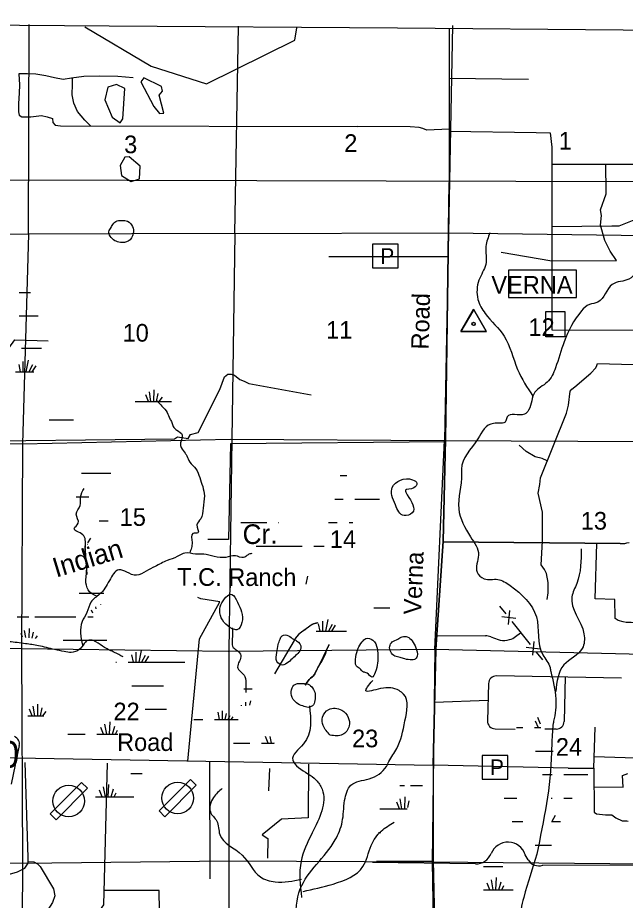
# Model space of a CAD drawing. Extents: x 408847 to 817539, y 923858 to 1151780.
# Drawn here: x 558084 to 573593, y 1087358 to 1109868 of the extents above; entities that cross this region are included whole.
import ezdxf

# ---------------------------------------------------------------- set-up
doc = ezdxf.new("R2010")
doc.units = 0
for name, color, linetype in [('Airports Landing Strip or Private Airport', 7, 'Continuous'), ('County Boundary', 7, 'Continuous'), ('County Roads Related Text', 7, 'Continuous'), ('County Routes Highway Center Lines', 7, 'Continuous'), ('Lakes and Ponds', 7, 'Continuous'), ('Level 12', 7, 'Continuous'), ('Level 39', 7, 'Continuous'), ('Level 42', 7, 'Continuous'), ('Level 43', 7, 'Continuous'), ('Level 47', 7, 'Continuous'), ('Local Roads Improved', 7, 'Continuous'), ('Local Roads Paved', 7, 'Continuous'), ('Local Roads Related Cells', 7, 'Continuous'), ('Local Roads Related Text', 7, 'Continuous'), ('Masks for Text', 7, 'Continuous'), ('Narrow River Creek and Branch and Slough', 7, 'Continuous'), ('Quad Borders', 7, 'Continuous'), ('Roadshields County Roads', 7, 'Continuous'), ('Section Lines', 7, 'Continuous'), ('Swamps', 7, 'Continuous'), ('Triangulation Station', 7, 'Continuous')]:
    doc.layers.add(name, color=color, linetype=linetype)

msp = doc.modelspace()

# ---------------------------------------------------------------- linework, layer by layer
at = {"layer": 'Airports Landing Strip or Private Airport'}
for points in [[(562493, 1090442), (561693, 1089642), (561844, 1089490), (562643, 1090292)], [(559713, 1090366), (558913, 1089566), (559064, 1089414), (559863, 1090216)]]:
    msp.add_lwpolyline(points, close=True, dxfattribs=at)
for centre in [(559388, 1089891), (562168, 1089967)]:
    msp.add_circle(centre, 403, dxfattribs=at)
at = {"layer": 'County Boundary'}
msp.add_lwpolyline([(527521, 1109868), (533930, 1109868), (540932, 1109817), (546230, 1109773), (553555, 1109714), (560417, 1109663), (567777, 1109604), (573538, 1109560), (574298, 1109545), (574284, 1106206), (574225, 1102674), (574115, 1095930), (574078, 1089281), (573979, 1079077)], dxfattribs=at)
at = {"layer": 'County Routes Highway Center Lines'}
for p, q in [((554595, 1091057), (568690, 1090804)), ((568690, 1090804), (568692, 1088381)), ((568692, 1088381), (568741, 1085961))]:
    msp.add_line(p, q, dxfattribs=at)
at = {"layer": 'Lakes and Ponds'}
for points in [[(561557, 1107601), (561707, 1107421), (561813, 1107431), (561694, 1107890), (561782, 1107992), (561752, 1108108), (561307, 1108336), (561229, 1108232), (561557, 1107601)], [(560499, 1107334), (560701, 1107184), (560771, 1107288), (560822, 1108063), (560605, 1108163), (560388, 1108091), (560306, 1107775), (560499, 1107334)], [(560736, 1105845), (560983, 1105693), (561190, 1105761), (561208, 1106077), (560929, 1106319), (560819, 1106311), (560702, 1106099), (560736, 1105845)]]:
    msp.add_lwpolyline(points, dxfattribs=at)
for points in [[(560440, 1104466), (560410, 1104406), (560447, 1104298), (560565, 1104180), (560709, 1104137), (560907, 1104168), (561035, 1104362), (561016, 1104546), (560888, 1104674), (560739, 1104696), (560587, 1104671), (560498, 1104565), (560440, 1104466)], [(568028, 1097700), (567984, 1097815), (568196, 1097876), (568275, 1097991), (568163, 1098084), (567645, 1097890), (567723, 1097442), (567946, 1097169), (568156, 1097239), (568028, 1097700)], [(563694, 1094961), (563552, 1095161), (563272, 1094896), (563245, 1094687), (563562, 1094284), (563681, 1094260), (563808, 1094441), (563694, 1094961)], [(565234, 1093655), (565315, 1093795), (565201, 1093979), (565120, 1094017), (564998, 1094107), (564832, 1094104), (564782, 1094018), (564731, 1093884), (564701, 1093677), (564698, 1093449), (564839, 1093357), (564994, 1093432), (565234, 1093655)], [(567279, 1093636), (567259, 1093786), (567148, 1093990), (566974, 1094036), (566876, 1093947), (566772, 1093785), (566717, 1093566), (566734, 1093330), (566818, 1093266), (566911, 1093180), (567001, 1093155), (567123, 1093051), (567211, 1093167), (567268, 1093410), (567279, 1093636)], [(568146, 1093487), (568210, 1093497), (568278, 1093584), (568247, 1093800), (568153, 1093976), (568026, 1094077), (567900, 1094081), (567784, 1094018), (567646, 1093948), (567579, 1093836), (567607, 1093691), (567714, 1093584), (567844, 1093550), (567962, 1093513), (568146, 1093487)], [(565501, 1092278), (565611, 1092321), (565672, 1092453), (565613, 1092773), (565495, 1092869), (565316, 1092888), (565198, 1092882), (565089, 1092776), (565069, 1092583), (565198, 1092395), (565366, 1092314), (565501, 1092278)], [(566057, 1091570), (566378, 1091585), (566543, 1091806), (566522, 1092024), (566355, 1092205), (566023, 1092224), (565868, 1092029), (565882, 1091817), (566057, 1091570)]]:
    msp.add_spline(points, degree=3, dxfattribs=at)
at = {"layer": 'Level 12'}
for points in [[(565742, 1094432), (565572, 1094375), (565450, 1094279), (565326, 1094194), (565208, 1094089), (565141, 1093987), (565099, 1093895)], [(566032, 1093886), (565982, 1093782), (565922, 1093609), (565815, 1093411), (565716, 1093240), (565652, 1093106), (565526, 1092991), (565423, 1092841)]]:
    msp.add_spline(points, degree=3, dxfattribs=at)
at = {"layer": 'Level 39'}
msp.add_line((563505, 1095946), (563505, 1095324), dxfattribs=at)
msp.add_lwpolyline([(559803, 1096400), (559836, 1095919), (559850, 1095665)], dxfattribs=at)
at = {"layer": 'Local Roads Improved'}
for p, q in [((569099, 1109584), (569100, 1105666)), ((569100, 1105666), (569006, 1099107)), ((570423, 1103887), (571720, 1103667)), ((569006, 1099107), (568941, 1096519)), ((568941, 1096519), (568756, 1093756)), ((573461, 1096454), (568940, 1096500)), ((568940, 1096500), (573461, 1096454)), ((568756, 1093756), (568690, 1090809))]:
    msp.add_line(p, q, dxfattribs=at)
for points in [[(561034, 1108335), (560644, 1108365), (560184, 1108377), (559772, 1108363), (559458, 1108322), (559244, 1108289), (559028, 1108329), (558804, 1108387), (558548, 1108426), (558338, 1108433), (558117, 1108437), (558117, 1108437), (558128, 1108151), (558122, 1107943), (558110, 1107676), (558106, 1107463), (558121, 1107378), (558195, 1107339), (558419, 1107339), (558694, 1107373), (558842, 1107337), (558978, 1107295)], [(558978, 1107295), (558985, 1107196), (559042, 1107130), (559177, 1107108), (566758, 1107089)], [(571720, 1103667), (573369, 1103678), (573204, 1103909), (573072, 1104184), (572962, 1104580), (572984, 1104822), (572962, 1104965), (573105, 1105372), (573105, 1105427), (573095, 1106130)], [(571478, 1096518), (571478, 1097260), (571368, 1097744), (571412, 1097964), (571423, 1098129), (572094, 1099779), (572138, 1099988), (572182, 1100340), (572226, 1100395), (572303, 1100450), (572709, 1100802), (572841, 1100934), (572863, 1101000), (572885, 1101044), (574105, 1101011)], [(571599, 1095033), (571621, 1095198), (571621, 1095462), (571577, 1095693), (571533, 1095792), (571445, 1095913), (571478, 1096518)], [(556871, 1084965), (557043, 1085101), (557189, 1085248), (557262, 1085443), (557226, 1085749), (557177, 1086164), (557018, 1086629), (557006, 1087093), (557055, 1087325), (557201, 1087423), (557421, 1087594), (557653, 1087838), (557873, 1088022), (558081, 1088083), (558264, 1088180), (558349, 1088303), (558349, 1088449), (558276, 1090869)], [(558349, 1088351), (558496, 1088339), (558594, 1088290), (558655, 1088217), (558997, 1087655), (559033, 1087472), (558972, 1087301), (558496, 1086555), (558410, 1086384), (558349, 1086128), (558325, 1085333), (558374, 1085187), (558606, 1084918)]]:
    msp.add_lwpolyline(points, dxfattribs=at)
msp.add_arc((573469, 1097254), 800, 269.4105, 285.8121, dxfattribs=at)
msp.add_arc((573469, 1097254), 800, 269.4105, 285.8121, dxfattribs=at)
at = {"layer": 'Local Roads Paved'}
for p, q in [((569092, 1108327), (571123, 1108302)), ((569006, 1099107), (569100, 1105666)), ((566026, 1103775), (567777, 1103775)), ((567777, 1103775), (569060, 1103775)), ((568941, 1096519), (569006, 1099107)), ((568756, 1093756), (568941, 1096519)), ((573461, 1096454), (568940, 1096500)), ((570385, 1094863), (570541, 1094667)), ((570639, 1094745), (570599, 1094393)), ((570794, 1094549), (570443, 1094589)), ((570697, 1094471), (571163, 1093884)), ((568769, 1094112), (570024, 1094102)), ((570160, 1094077), (570345, 1094008)), ((570575, 1093993), (570634, 1094007)), ((570792, 1094083), (570918, 1094182)), ((571417, 1093766), (571065, 1093806)), ((571261, 1093962), (571221, 1093611)), ((568690, 1090809), (568756, 1093756)), ((571319, 1093688), (571474, 1093493)), ((570101, 1092885), (570074, 1091938)), ((573492, 1093026), (570305, 1093079)), ((572059, 1093067), (572029, 1091921)), ((568726, 1092414), (570089, 1092461)), ((572786, 1090728), (572819, 1091773)), ((570270, 1091732), (570782, 1091722)), ((571828, 1091726), (571541, 1091727)), ((572796, 1091026), (574127, 1090981)), ((564510, 1090724), (564489, 1090153)), ((572132, 1090730), (568689, 1090809)), ((571113, 1088390), (571035, 1088519)), ((569769, 1088289), (567139, 1088325)), ((568652, 1088358), (567244, 1088347)), ((574008, 1088243), (571484, 1088253))]:
    msp.add_line(p, q, dxfattribs=at)
for points in [[(559943, 1107105), (559800, 1107256), (559608, 1107477), (559521, 1107685), (559475, 1107903), (559483, 1108172), (559486, 1108326)], [(569096, 1107026), (568527, 1106996), (568427, 1107037), (568331, 1107067), (568098, 1107086), (566758, 1107089)], [(569096, 1106973), (571313, 1106940), (571672, 1106930)], [(571672, 1106930), (571720, 1106566), (571720, 1101905), (573952, 1101894)], [(571720, 1106130), (573820, 1106130), (573831, 1105580), (573864, 1105262), (573864, 1105042), (573875, 1104833), (573897, 1104734), (573424, 1104547), (573248, 1104547), (571720, 1104535)], [(568983, 1099053), (563519, 1098998), (563465, 1096556), (562937, 1096556)], [(571599, 1098569), (571467, 1098624), (571291, 1098668), (571060, 1098800), (570885, 1098965)], [(573963, 1094263), (573908, 1094373), (573842, 1094428), (573743, 1094439), (573677, 1094439), (573611, 1094439), (573534, 1094461), (573413, 1094494), (573336, 1094549), (573336, 1094571), (573325, 1095033), (572819, 1095044), (572863, 1096460)], [(562431, 1090911), (562728, 1094024), (563245, 1094970), (562761, 1095047), (562684, 1095080)], [(560371, 1090858), (560276, 1087242), (559965, 1086822)], [(562983, 1090911), (562985, 1087906), (562985, 1087906)], [(565509, 1090831), (565498, 1089463), (564816, 1089425), (564323, 1089025), (564467, 1088931), (564457, 1088434)], [(572132, 1090730), (572786, 1090728), (572797, 1089607), (572852, 1089563), (573083, 1089541), (573248, 1089541), (573347, 1089464), (573512, 1089387), (573633, 1089387), (573666, 1089376)], [(572791, 1090255), (573534, 1090244), (573523, 1090541), (573655, 1090596)], [(561711, 1086565), (561697, 1087608), (560303, 1087608)]]:
    msp.add_lwpolyline(points, dxfattribs=at)
for centre, radius, start, end in [((573469, 1097254), 800, 269.4105, 285.8121), ((570021, 1093702), 400, 69.5966, 89.5387), ((570485, 1094383), 400, 249.5965, 283.0091), ((570544, 1094397), 400, 283.009, 308.3064), ((570301, 1092879), 200, 89.0564, 178.335), ((570274, 1091932), 200, 178.3349, 268.7788), ((571829, 1091926), 200, 269.7978, 358.4816), ((570596, 1088382), 461, 17.3549, 158.6375), ((569784, 1088699), 410, 267.9224, 338.6375), ((571384, 1088553), 316, 211.0391, 288.3466)]:
    msp.add_arc(centre, radius, start, end, dxfattribs=at)
at = {"layer": 'Local Roads Related Cells'}
for p, q in [((567140, 1104088), (567140, 1103485)), ((567793, 1104088), (567140, 1104088)), ((567793, 1103485), (567793, 1104088)), ((567140, 1103485), (567793, 1103485)), ((569936, 1091051), (569936, 1090448)), ((570590, 1091051), (569936, 1091051)), ((570590, 1090448), (570590, 1091051)), ((569936, 1090448), (570590, 1090448))]:
    msp.add_line(p, q, dxfattribs=at)
at = {"layer": 'Masks for Text'}
for points in [[(570610, 1102735), (572348, 1102735), (572348, 1103425), (570610, 1103425)], [(571561, 1102370), (572050, 1102370), (572050, 1101726), (571561, 1101726)]]:
    msp.add_lwpolyline(points, close=True, dxfattribs=at)
at = {"layer": 'Narrow River Creek and Branch and Slough'}
for points in [[(559798, 1109636), (561488, 1108630), (562903, 1108183), (565159, 1109291), (565208, 1109605)], [(555341, 1102394), (555420, 1100588), (555829, 1099208), (556015, 1099055), (562085, 1099124), (562161, 1099180), (562439, 1099139), (562493, 1099234), (562687, 1099290), (563244, 1100386), (563365, 1100708), (563445, 1100775), (563529, 1100779), (563617, 1100747), (563755, 1100640), (563863, 1100594), (563980, 1100540), (565576, 1100246)], [(555363, 1101453), (557858, 1101438), (558016, 1101653), (558862, 1101624)], [(565742, 1094432), (565698, 1094425), (565633, 1094407), (565602, 1094393), (565572, 1094375), (565510, 1094327), (565450, 1094279), (565388, 1094237), (565326, 1094194), (565264, 1094145), (565208, 1094089), (565171, 1094040), (565141, 1093987), (564636, 1093130)], [(565423, 1092841), (565472, 1092918), (565526, 1092991), (565556, 1093021), (565608, 1093060), (565632, 1093081), (565652, 1093106), (565685, 1093173), (565716, 1093240), (565766, 1093325), (565815, 1093411), (566031, 1093879)]]:
    msp.add_lwpolyline(points, dxfattribs=at)
for points in [[(570137, 1104381), (570036, 1104036), (570028, 1103577), (569857, 1103174), (569831, 1102684), (570016, 1102324), (570498, 1101745), (570843, 1100899), (571232, 1100214)], [(573978, 1103651), (573684, 1103202), (573258, 1103064), (572891, 1102614), (572675, 1102553), (572475, 1102391), (572032, 1101604), (571808, 1100935), (571597, 1100571), (571284, 1100316), (571125, 1099861), (571015, 1099754), (570579, 1099691), (570544, 1099583), (570226, 1099521), (569827, 1099127), (569409, 1098351), (569413, 1098233), (569340, 1097342), (569639, 1096626)], [(561642, 1100100), (561766, 1099960), (561899, 1099796), (561969, 1099640), (562020, 1099542), (562052, 1099442), (562148, 1099347), (562285, 1099227), (562242, 1099023), (562260, 1098902), (562359, 1098765), (562403, 1098695), (562475, 1098535), (562634, 1098361), (562731, 1098139), (562806, 1097913), (562849, 1097671), (562820, 1097359), (562756, 1097086), (562661, 1096930), (562684, 1096732), (562558, 1096711), (562536, 1096487), (562519, 1096345), (562475, 1096218)], [(560115, 1095109), (559921, 1095224), (559828, 1095458), (559847, 1095806), (559822, 1096069), (559812, 1096391), (559744, 1096683), (559529, 1096842), (559629, 1096975), (559580, 1097207), (559683, 1097426), (559690, 1097646), (559780, 1097863)], [(569639, 1096626), (569845, 1096162), (569810, 1095726), (569991, 1095560), (570335, 1095541), (570654, 1095384), (571321, 1094584), (571484, 1093621), (571671, 1093293), (571688, 1093195)], [(572466, 1096326), (572353, 1095438), (572228, 1095099), (572537, 1094153), (572492, 1093779), (572026, 1093363), (571816, 1092684)], [(564058, 1096204), (563966, 1096171), (563851, 1096099), (563640, 1096146), (563398, 1096105), (563100, 1096128), (562832, 1096185), (562625, 1096185), (562355, 1096214), (562159, 1096125), (561901, 1096022), (561590, 1095871), (561366, 1095752), (561114, 1095647), (560870, 1095728), (560667, 1095785), (560426, 1095514), (560173, 1095163), (559956, 1094964), (559854, 1094701), (559731, 1094465), (559688, 1094170), (559743, 1093862)], [(563562, 1094308), (563569, 1094120), (563556, 1093947), (563586, 1093809), (563688, 1093730), (563783, 1093604), (563698, 1093307), (563883, 1093066), (563906, 1092837), (563908, 1092655)], [(560775, 1093569), (560558, 1093679), (560304, 1093806), (560077, 1093953), (559953, 1093995), (559853, 1093978), (559781, 1093904), (559658, 1093755), (559448, 1093679), (559275, 1093702), (559027, 1093753), (558616, 1093852), (558284, 1093903), (557864, 1093953), (557553, 1093984), (557279, 1093991), (557079, 1093882), (556934, 1093720)], [(571688, 1093195), (571818, 1092497), (571762, 1091924), (571749, 1091869)], [(555087, 1079866), (555422, 1079779), (556110, 1079152), (556681, 1078898), (557347, 1078598), (558495, 1078316), (559705, 1077990), (560037, 1078019), (560272, 1078186), (560500, 1078293), (561374, 1079225), (561578, 1079820), (561783, 1080568), (561816, 1081713), (562390, 1083624), (562449, 1083754), (562764, 1084196), (563098, 1084249), (563537, 1084126), (563869, 1084171), (564222, 1084427), (564900, 1085248), (565142, 1085854), (565298, 1087652), (566190, 1088899), (566367, 1089358), (566429, 1089905), (566590, 1090292), (567054, 1090458), (567495, 1090772), (567559, 1090898), (567758, 1091229), (567967, 1091935), (567933, 1092619), (567817, 1092705), (567348, 1092758), (566974, 1092702), (567145, 1092965)], [(565530, 1092321), (565376, 1091347), (565103, 1090936), (565254, 1090748), (565701, 1090425), (565852, 1090195), (565601, 1089079), (565316, 1088353), (565331, 1087428)], [(571749, 1091869), (571721, 1091504), (571714, 1091355), (571709, 1091130), (571332, 1088532)], [(563304, 1090210), (563081, 1089981), (563002, 1089611), (563165, 1089379), (563242, 1089039), (563812, 1088514), (564278, 1087955), (564653, 1087830), (565329, 1087897)], [(565370, 1087585), (566132, 1087774), (566897, 1088219), (567106, 1088754), (567365, 1089123), (567690, 1089351)], [(571332, 1088532), (570999, 1087430), (570915, 1086843), (571028, 1086347), (571038, 1085691)]]:
    msp.add_spline(points, degree=3, dxfattribs=at)
at = {"layer": 'Quad Borders'}
msp.add_line((534527, 1105790), (575095, 1105688), dxfattribs=at)
at = {"layer": 'Roadshields County Roads'}
msp.add_line((558127, 1091305), (557916, 1090322), dxfattribs=at)
msp.add_arc((557931, 1091346), 200, 347.9001, 69.827, dxfattribs=at)
at = {"layer": 'Section Lines'}
for p, q in [((558358, 1104344), (558382, 1109691)), ((563630, 1104366), (563718, 1109651)), ((569185, 1109667), (569080, 1104383)), ((553038, 1104423), (558358, 1104344)), ((563630, 1104366), (558358, 1104344)), ((563630, 1104366), (563554, 1099121)), ((563630, 1104366), (569080, 1104383)), ((569080, 1104383), (568974, 1099084)), ((569080, 1104383), (574248, 1104311)), ((558358, 1104344), (558209, 1098998)), ((552917, 1099085), (558209, 1098998)), ((558209, 1098998), (558179, 1093779)), ((558209, 1098998), (563508, 1099121)), ((563554, 1099121), (563474, 1093716)), ((563508, 1099121), (568974, 1099084)), ((568732, 1093765), (568974, 1099084)), ((568974, 1099084), (574080, 1099060)), ((552948, 1093918), (558179, 1093779)), ((558179, 1093779), (563453, 1093716)), ((558179, 1093779), (558208, 1088304)), ((563474, 1093716), (568732, 1093765)), ((563474, 1093716), (563477, 1088367)), ((568732, 1093765), (568666, 1088344)), ((568732, 1093765), (574046, 1093636)), ((553015, 1088402), (558208, 1088304)), ((558208, 1088304), (563477, 1088369)), ((563477, 1088369), (563480, 1083154)), ((563477, 1088367), (568666, 1088344)), ((558208, 1088304), (558184, 1083129)), ((568666, 1088344), (574106, 1088291)), ((568666, 1088344), (568749, 1083141))]:
    msp.add_line(p, q, dxfattribs=at)
at = {"layer": 'Swamps'}
for p, q in [((558112, 1101024), (558149, 1100838)), ((558221, 1101097), (558221, 1100838)), ((558354, 1101133), (558295, 1100838)), ((558463, 1101012), (558369, 1100838)), ((561486, 1100076), (561446, 1100329)), ((561564, 1100076), (561570, 1100380)), ((561258, 1100076), (562008, 1100076)), ((561423, 1100077), (561357, 1100250)), ((561631, 1100076), (561674, 1100282)), ((561693, 1100075), (561777, 1100189)), ((566691, 1097591), (567141, 1097591)), ((565447, 1095421), (565490, 1095627)), ((558073, 1094589), (558373, 1094589)), ((558523, 1094589), (559573, 1094589)), ((565865, 1094480), (565865, 1094221)), ((565998, 1094516), (565939, 1094221)), ((565756, 1094407), (565793, 1094221)), ((566107, 1094395), (566013, 1094221)), ((566191, 1094371), (566092, 1094222)), ((560991, 1093617), (561029, 1093431)), ((561100, 1093689), (561100, 1093431)), ((561233, 1093725), (561174, 1093431)), ((561342, 1093605), (561248, 1093430)), ((561426, 1093581), (561327, 1093432)), ((558457, 1092060), (558391, 1092233)), ((558519, 1092059), (558480, 1092312)), ((558597, 1092059), (558603, 1092363)), ((558664, 1092059), (558707, 1092265)), ((563192, 1092153), (563230, 1091967)), ((560272, 1091593), (560207, 1091765)), ((560357, 1091593), (560311, 1091847)), ((560428, 1091593), (560445, 1091909)), ((560505, 1091593), (560563, 1091797)), ((571293, 1091932), (571364, 1091766)), ((560581, 1091593), (560630, 1091701)), ((564476, 1091367), (564410, 1091539)), ((572024, 1090566), (572624, 1090566)), ((560325, 1089994), (560279, 1090249)), ((560396, 1089994), (560413, 1090310)), ((560473, 1089994), (560531, 1090198)), ((560240, 1089994), (560175, 1090166)), ((560549, 1089994), (560598, 1090103)), ((567888, 1089690), (567849, 1089944)), ((567966, 1089690), (567972, 1089994)), ((567826, 1089691), (567760, 1089864)), ((570290, 1087624), (570307, 1087940)), ((570134, 1087624), (570069, 1087796)), ((570219, 1087624), (570173, 1087879)), ((570367, 1087625), (570425, 1087828)), ((570444, 1087624), (570492, 1087733))]:
    msp.add_line(p, q, dxfattribs=at)
for points in [[(558121, 1102860), (558409, 1102860)], [(558121, 1102260), (558606, 1102260)], [(558180, 1101438), (558696, 1101438)], [(558547, 1100988), (558448, 1100839)], [(558030, 1100838), (558500, 1100838)], [(561085, 1100076), (561258, 1100076)], [(558886, 1099612), (559514, 1099612)], [(559716, 1098252), (560313, 1098252)], [(560313, 1098252), (560463, 1098252)], [(566312, 1098191), (566488, 1098191)], [(559582, 1097652), (559904, 1097652)], [(566181, 1097591), (566391, 1097591)], [(567141, 1097591), (567319, 1097591)], [(560165, 1097040), (560393, 1097040)], [(563776, 1096991), (564441, 1096991)], [(564741, 1096991), (564749, 1096991)], [(566013, 1096991), (566241, 1096991)], [(566541, 1096991), (566639, 1096991)], [(559942, 1096594), (559870, 1096472)], [(559865, 1096440), (559878, 1096440)], [(564167, 1096391), (565341, 1096391)], [(565641, 1096391), (565906, 1096391)], [(559653, 1095189), (560283, 1095189)], [(560210, 1094890), (560211, 1094905)], [(560003, 1094682), (559973, 1094761)], [(560087, 1094788), (560077, 1094843)], [(567174, 1094821), (567580, 1094821)], [(559873, 1094589), (560013, 1094589)], [(558290, 1094057), (558261, 1094242)], [(558380, 1094048), (558384, 1094293)], [(565703, 1094221), (566473, 1094221)], [(558209, 1094067), (558172, 1094163)], [(558457, 1094040), (558489, 1094195)], [(558544, 1094037), (558592, 1094102)], [(559242, 1093989), (560364, 1093989)], [(560586, 1093431), (560609, 1093431)], [(560909, 1093431), (562347, 1093431)], [(561000, 1092831), (561809, 1092831)], [(563854, 1092749), (564065, 1092749)], [(564027, 1092444), (564005, 1092332)], [(561339, 1092231), (561886, 1092231)], [(563786, 1092335), (563790, 1092315)], [(563895, 1092408), (563895, 1092322)], [(558342, 1092059), (558749, 1092059)], [(558726, 1092059), (558810, 1092172)], [(563301, 1092188), (563301, 1091967)], [(563405, 1092119), (563375, 1091967)], [(563503, 1092067), (563449, 1091966)], [(563574, 1092037), (563528, 1091968)], [(571354, 1092029), (571421, 1091859)], [(562584, 1091967), (562810, 1091967)], [(563110, 1091967), (563713, 1091967)], [(570818, 1091766), (570974, 1091766)], [(571274, 1091766), (571437, 1091766)], [(559363, 1091593), (559807, 1091593)], [(560107, 1091593), (560637, 1091593)], [(564561, 1091367), (564529, 1091540)], [(563594, 1091367), (564010, 1091367)], [(564310, 1091367), (564634, 1091367)], [(564632, 1091367), (564632, 1091373)], [(571297, 1091166), (571752, 1091166)], [(560975, 1090594), (561258, 1090594)], [(571480, 1090566), (571724, 1090566)], [(572624, 1090566), (572637, 1090566)], [(567841, 1090290), (567960, 1090290)], [(568110, 1090290), (568414, 1090290)], [(560075, 1089994), (561046, 1089994)], [(570496, 1089966), (570824, 1089966)], [(571696, 1089966), (571724, 1089966)], [(572024, 1089966), (572236, 1089966)], [(568041, 1089725), (568076, 1089896)], [(567323, 1089690), (567660, 1089690)], [(567660, 1089690), (568024, 1089690)], [(571801, 1089520), (571713, 1089369)], [(570706, 1089366), (570974, 1089366)], [(571712, 1089366), (571937, 1089366)], [(567292, 1089090), (567354, 1089090)], [(571294, 1088766), (571711, 1088766)], [(569976, 1088224), (570469, 1088224)], [(569969, 1087624), (570733, 1087624)]]:
    msp.add_lwpolyline(points, dxfattribs=at)
at = {"layer": 'Triangulation Station'}
for p, q in [((569394, 1101872), (569719, 1102435)), ((570044, 1101872), (569719, 1102435)), ((569394, 1101872), (570044, 1101872))]:
    msp.add_line(p, q, dxfattribs=at)
msp.add_lwpolyline([(569722, 1102429), (569397, 1101866), (570047, 1101866)], close=True, dxfattribs=at)
for centre in [(569719, 1102060), (569722, 1102053)]:
    msp.add_circle(centre, 40, dxfattribs=at)

# ---------------------------------------------------------------- texts
at = {"layer": 'County Roads Related Text'}
msp.add_text('Road', height=450, rotation=360, dxfattribs=at).set_placement((560621, 1091167))
at = {"layer": 'Level 39'}
msp.add_text('T.C. Ranch', height=450, rotation=359.8072, dxfattribs=at).set_placement((562154, 1095381))
at = {"layer": 'Level 42'}
for s, rotation, p in [('Cr.', 0.7505, (563828, 1096442)), ('Indian', 16.8699, (559068, 1095585))]:
    msp.add_text(s, height=500, rotation=rotation, dxfattribs=at).set_placement(p)
at = {"layer": 'Level 43'}
for s, p in [('3', (560802, 1106411)), ('2', (566419, 1106444)), ('1', (571893, 1106505)), ('11', (565956, 1101680)), ('12', (571119, 1101750)), ('10', (560762, 1101606)), ('15', (560688, 1096908)), ('13', (572454, 1096812)), ('14', (566052, 1096343)), ('22', (560529, 1091948)), ('23', (566618, 1091261)), ('24', (571819, 1091045))]:
    msp.add_text(s, height=450, rotation=360, dxfattribs=at).set_placement(p)
at = {"layer": 'Level 47'}
msp.add_text('VERNA', height=450, rotation=360, dxfattribs=at).set_placement((570173, 1102830))
at = {"layer": 'Local Roads Related Text'}
for p in [(567339, 1103588), (570136, 1090551)]:
    msp.add_text('P', height=400, dxfattribs=at).set_placement(p)
for s, rotation, p in [('Road', 88.5768, (568575, 1101400)), ('Verna', 87.7094, (568381, 1094637))]:
    msp.add_text(s, height=450, rotation=rotation, dxfattribs=at).set_placement(p)
at = {"layer": 'Roadshields County Roads'}
msp.add_text('780', height=680, dxfattribs=at).set_placement((556610, 1090740))

doc.saveas('drawing.dxf')
